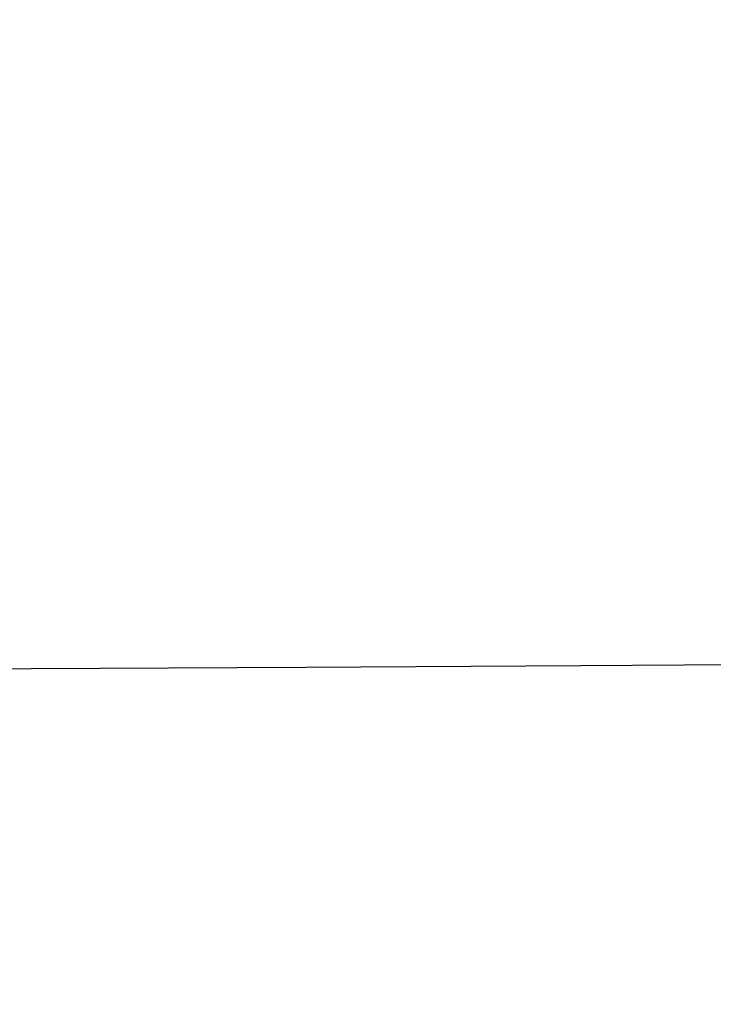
# Model space of a CAD drawing. Header units: millimetres. Extents: x -505 to 505, y 0 to 800.
# Tile 476 of 656: x -151.6757 to -151.6008, y 335.3942 to 335.5004. Entities that reach past the tile are written whole.
import ezdxf

# ---------------------------------------------------------------- set-up
doc = ezdxf.new("R2010")
doc.units = ezdxf.units.MM
doc.header["$MEASUREMENT"] = 0
doc.layers.add('IGES level 20', color=255, linetype='Continuous')

msp = doc.modelspace()

# ---------------------------------------------------------------- linework, layer by layer
at = {"layer": 'IGES level 20'}
msp.add_open_spline([(157.12527, 335.39416, -230.13392), (154.59875, 335.41311, -230.96856), (152.06699, 335.42896, -231.78307), (149.52995, 335.44207, -232.57744), (146.30854, 335.45873, -233.5861), (143.07865, 335.47101, -234.5623), (139.84026, 335.47972, -235.50599), (133.36347, 335.49714, -237.39338), (126.85269, 335.50031, -239.15078), (120.3077, 335.49567, -240.77731), (113.76271, 335.49103, -242.40385), (107.18351, 335.47857, -243.89953), (100.5697, 335.46477, -245.26279), (97.2628, 335.45787, -245.94442), (93.94724, 335.45064, -246.59293), (90.62295, 335.44388, -247.20808), (88.96081, 335.4405, -247.51565), (87.29649, 335.43724, -247.81487), (85.62998, 335.43421, -248.10572), (84.79672, 335.43269, -248.25114), (83.96289, 335.43123, -248.39447), (83.12898, 335.42983, -248.53563), (82.29507, 335.42844, -248.67678), (81.46097, 335.42712, -248.81577), (80.62668, 335.42588, -248.95261), (73.95235, 335.41595, -250.0473), (67.26623, 335.41163, -251.00381), (60.56853, 335.4107, -251.82335), (53.87082, 335.40978, -252.64289), (47.16151, 335.41224, -253.32547), (40.44063, 335.4159, -253.87167), (33.71975, 335.41957, -254.41787), (26.98731, 335.42444, -254.82769), (20.2433, 335.42839, -255.10105), (13.49929, 335.43234, -255.3744), (6.74366, 335.43537, -255.5113), (-0.02348, 335.43536, -255.51098), (-6.79061, 335.43535, -255.51066), (-13.54519, 335.43231, -255.37314), (-20.2873, 335.42835, -255.09927), (-27.02941, 335.4244, -254.82539), (-33.75904, 335.41953, -254.41517), (-40.47621, 335.41587, -253.86878), (-47.19339, 335.41222, -253.3224), (-53.8981, 335.40978, -252.63985), (-60.5903, 335.41072, -251.82068), (-67.28251, 335.41167, -251.00151), (-73.96224, 335.41602, -250.04571), (-80.62928, 335.42596, -248.95217), (-83.9628, 335.43094, -248.4054), (-87.29305, 335.43722, -247.82422), (-90.62005, 335.44399, -247.2086), (-91.45179, 335.44568, -247.05469), (-92.28326, 335.4474, -246.89864), (-93.11404, 335.44914, -246.74054), (-93.94482, 335.45088, -246.58244), (-94.77502, 335.45264, -246.42225), (-95.60465, 335.4544, -246.25999), (-97.2639, 335.45792, -245.93547), (-98.92086, 335.46146, -245.60265), (-100.57553, 335.46491, -245.26157), (-107.19421, 335.47873, -243.89722), (-113.7763, 335.49117, -242.40066), (-120.32229, 335.49579, -240.77367), (-126.86827, 335.50041, -239.14668), (-133.37813, 335.49721, -237.38926), (-139.85218, 335.47975, -235.50251), (-143.0892, 335.47102, -234.55913), (-146.31727, 335.45873, -233.58341), (-149.53639, 335.44207, -232.57542), (-152.07202, 335.42895, -231.78145), (-154.60209, 335.41309, -230.96747), (-157.12664, 335.39415, -230.13347)], degree=3, knots=[0.098522, 0.098522, 0.098522, 0.098522, 0.106404, 0.106404, 0.106404, 0.116412, 0.116412, 0.116412, 0.1364282, 0.1364282, 0.1364282, 0.1564444, 0.1564444, 0.1564444, 0.1664524, 0.1664524, 0.1664524, 0.1714565, 0.1714565, 0.1714565, 0.1739585, 0.1739585, 0.1739585, 0.1764605, 0.1764605, 0.1764605, 0.1964767, 0.1964767, 0.1964767, 0.2164928, 0.2164928, 0.2164928, 0.236509, 0.236509, 0.236509, 0.2565251, 0.2565251, 0.2565251, 0.2765413, 0.2765413, 0.2765413, 0.2965574, 0.2965574, 0.2965574, 0.3165736, 0.3165736, 0.3165736, 0.3365897, 0.3365897, 0.3365897, 0.3465978, 0.3465978, 0.3465978, 0.3490998, 0.3490998, 0.3490998, 0.3516019, 0.3516019, 0.3516019, 0.3566059, 0.3566059, 0.3566059, 0.376622, 0.376622, 0.376622, 0.3966382, 0.3966382, 0.3966382, 0.4066463, 0.4066463, 0.4066463, 0.4145294, 0.4145294, 0.4145294, 0.4145294], dxfattribs=at)

doc.saveas('drawing.dxf')
